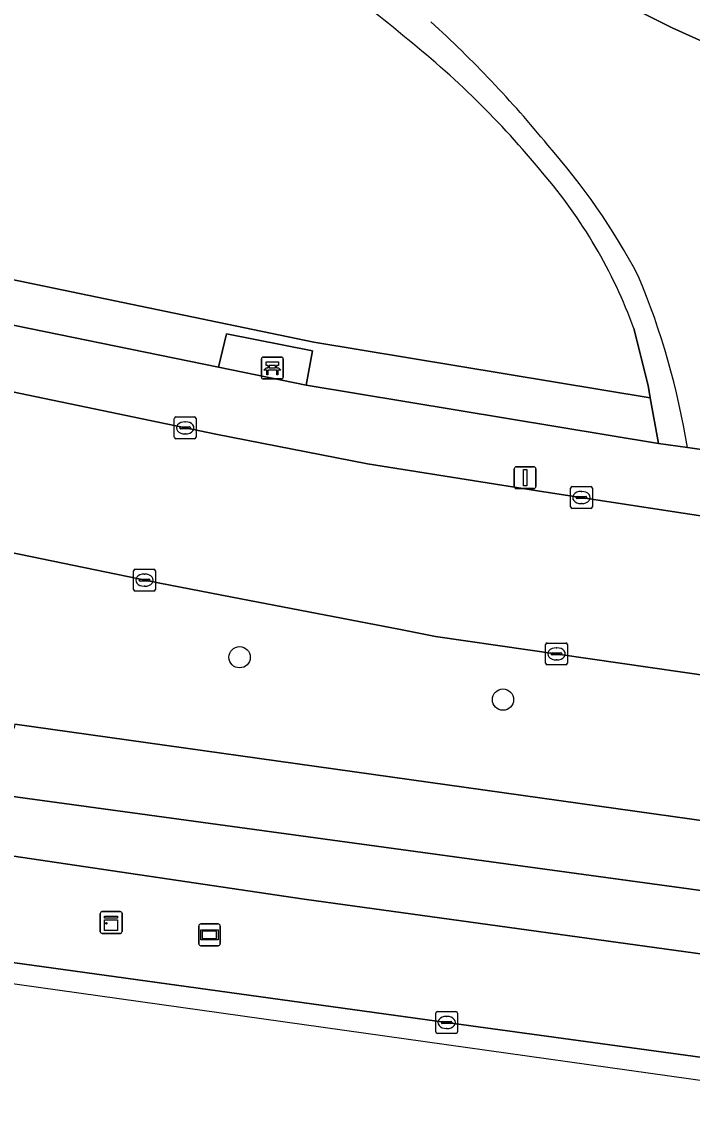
# Model space of a CAD drawing. Extents: x 160349 to 161355, y 381727 to 382854.
# Drawn here: x 161213.4 to 161244.2, y 381727.8 to 381777.9 of the extents above; entities that cross this region are included whole.
import ezdxf

# ---------------------------------------------------------------- set-up
doc = ezdxf.new("R2010")
doc.units = 0
for name, color, linetype in [('IMGEO_Bank', 7, 'Continuous'), ('IMGEO_Berm_groen', 7, 'Continuous'), ('IMGEO_Boom', 7, 'Continuous'), ('IMGEO_Kast', 7, 'Continuous'), ('IMGEO_Kolk', 7, 'Continuous'), ('IMGEO_Lichtmast', 7, 'Continuous'), ('IMGEO_Loofbos', 7, 'Continuous'), ('IMGEO_Oever', 7, 'Continuous'), ('IMGEO_Reclamebord', 7, 'Continuous'), ('IMGEO_Rijbaan_lokaal_open', 7, 'Continuous'), ('IMGEO_Rijbaan_regionaal_gesloten', 7, 'Continuous'), ('IMGEO_Voetpad_halfverhard', 7, 'Continuous'), ('IMGEO_Voetpad_open', 7, 'Continuous')]:
    doc.layers.add(name, color=color, linetype=linetype)

msp = doc.modelspace()

# ---------------------------------------------------------------- linework, layer by layer
at = {"layer": 'IMGEO_Bank'}
for p, q in [((161224.434, 381761.584), (161224.434, 381762.425)), ((161224.434, 381762.425), (161224.434, 381761.584)), ((161224.509, 381762.509), (161225.35, 381762.509)), ((161225.35, 381762.509), (161224.509, 381762.509)), ((161225.434, 381762.434), (161225.434, 381761.593)), ((161225.434, 381761.593), (161225.434, 381762.434)), ((161225.131, 381761.907), (161224.738, 381761.907)), ((161224.743, 381762.015), (161224.743, 381762.121)), ((161224.787, 381762.121), (161224.787, 381762.015)), ((161225.075, 381762.127), (161224.793, 381762.127)), ((161224.793, 381762.009), (161225.075, 381762.009)), ((161225.081, 381762.015), (161225.081, 381762.121)), ((161225.125, 381762.121), (161225.125, 381762.015)), ((161225.359, 381761.509), (161224.518, 381761.509)), ((161224.518, 381761.509), (161225.359, 381761.509))]:
    msp.add_line(p, q, dxfattribs=at)
for points in [[(161224.737, 381762.127), (161224.651, 381762.127), (161224.651, 381762.288), (161225.214, 381762.288), (161225.214, 381762.127), (161225.131, 381762.127)], [(161224.681, 381761.907), (161224.539, 381761.907), (161224.651, 381762.009), (161224.737, 381762.009)], [(161224.731, 381761.9), (161224.731, 381761.693), (161224.688, 381761.693), (161224.688, 381761.9)], [(161225.131, 381762.009), (161225.214, 381762.009), (161225.326, 381761.907), (161225.187, 381761.907)], [(161225.181, 381761.9), (161225.181, 381761.693), (161225.137, 381761.693), (161225.137, 381761.9)]]:
    msp.add_lwpolyline(points, dxfattribs=at)
for centre, radius, start, end in [((161224.512, 381762.431), 0.0779, 92.4484, 184.2845), ((161224.512, 381762.431), 0.0779, 92.4484, 184.2845), ((161225.356, 381762.431), 0.0779, 2.4484, 94.2845), ((161225.356, 381762.431), 0.0779, 2.4484, 94.2845), ((161224.681, 381761.9), 0.00671, 2.8957, 87.1043), ((161224.738, 381761.9), 0.00671, 92.8957, 177.1043), ((161224.736, 381762.12), 0.00671, 2.8957, 87.1043), ((161224.736, 381762.016), 0.00671, 272.8957, 357.1043), ((161224.793, 381762.12), 0.00671, 92.8957, 177.1043), ((161224.793, 381762.016), 0.00671, 182.8957, 267.1043), ((161225.075, 381762.12), 0.00671, 2.8957, 87.1043), ((161225.075, 381762.016), 0.00671, 272.8957, 357.1043), ((161225.132, 381762.12), 0.00671, 92.8957, 177.1043), ((161225.132, 381762.016), 0.00671, 182.8957, 267.1043), ((161225.13, 381761.9), 0.00671, 2.8957, 87.1043), ((161225.187, 381761.9), 0.00671, 92.8957, 177.1043), ((161224.512, 381761.587), 0.0779, 182.4484, 274.2845), ((161224.512, 381761.587), 0.0779, 182.4484, 274.2845), ((161225.356, 381761.587), 0.0779, 272.4484, 4.2845), ((161225.356, 381761.587), 0.0779, 272.4484, 4.2845)]:
    msp.add_arc(centre, radius, start, end, dxfattribs=at)
at = {"layer": 'IMGEO_Berm_groen'}
for points in [[(161211.08, 381764.376), (161222.462, 381762.049), (161222.834, 381763.573), (161226.775, 381762.8), (161226.482, 381761.227), (161242.655, 381758.545), (161242.287, 381760.633), (161226.846, 381763.194), (161206.928, 381767.33), (161201.731, 381768.594)], [(161213.109, 381745.663), (161252.808, 381740.082), (161254.261, 381739.878), (161257.193, 381739.481), (161257.22, 381739.651), (161258.231, 381746.092), (161253.681, 381746.703), (161245.145, 381747.849), (161232.426, 381749.688), (161230.816, 381750), (161223.494, 381751.419), (161219.775, 381752.127), (161205.882, 381754.993)], [(161171.945, 381740.979), (161193.229, 381737.612), (161211.559, 381734.91), (161232.936, 381731.964), (161251.405, 381729.444), (161252.261, 381729.327), (161255.531, 381728.885), (161256.062, 381732.269), (161256.26, 381733.532), (161252.019, 381734.102), (161248.361, 381734.594), (161226.391, 381737.617), (161182.362, 381744.149), (161163.495, 381747.144), (161145.685, 381750.216)]]:
    msp.add_lwpolyline(points, dxfattribs=at)
at = {"layer": 'IMGEO_Boom'}
for centre in [(161223.433, 381748.732), (161235.524, 381746.786)]:
    msp.add_circle(centre, 0.489, dxfattribs=at)
at = {"layer": 'IMGEO_Kast'}
for p, q in [((161217.039, 381736.129), (161217.039, 381736.97)), ((161217.039, 381736.97), (161217.039, 381736.129)), ((161217.114, 381737.054), (161217.955, 381737.054)), ((161217.955, 381737.054), (161217.114, 381737.054)), ((161218.039, 381736.979), (161218.039, 381736.138)), ((161218.039, 381736.138), (161218.039, 381736.979)), ((161217.964, 381736.054), (161217.123, 381736.054)), ((161217.123, 381736.054), (161217.964, 381736.054))]:
    msp.add_line(p, q, dxfattribs=at)
for points in [[(161217.234, 381736.844), (161217.834, 381736.844), (161217.834, 381736.759), (161217.234, 381736.759), (161217.234, 381736.844)], [(161217.234, 381736.669), (161217.834, 381736.669), (161217.834, 381736.18), (161217.234, 381736.18), (161217.234, 381736.669)]]:
    msp.add_lwpolyline(points, dxfattribs=at)
msp.add_circle((161217.318, 381736.518), 0.0377, dxfattribs=at)
for centre, start, end in [((161217.117, 381736.976), 92.4484, 184.2845), ((161217.117, 381736.976), 92.4484, 184.2845), ((161217.961, 381736.976), 2.4484, 94.2845), ((161217.961, 381736.976), 2.4484, 94.2845), ((161217.117, 381736.132), 182.4484, 274.2845), ((161217.117, 381736.132), 182.4484, 274.2845), ((161217.961, 381736.132), 272.4484, 4.2845), ((161217.961, 381736.132), 272.4484, 4.2845)]:
    msp.add_arc(centre, 0.0779, start, end, dxfattribs=at)
at = {"layer": 'IMGEO_Kolk'}
for p, q in [((161220.437, 381758.833), (161220.437, 381759.685)), ((161220.512, 381759.759), (161221.364, 381759.759)), ((161221.438, 381759.685), (161221.438, 381758.833)), ((161220.696, 381759.253), (161220.696, 381759.265)), ((161221.134, 381759.216), (161220.736, 381759.216)), ((161220.739, 381759.302), (161221.137, 381759.302)), ((161220.925, 381759.539), (161220.95, 381759.539)), ((161221.18, 381759.265), (161221.18, 381759.253)), ((161221.364, 381758.759), (161220.512, 381758.759)), ((161220.948, 381758.979), (161220.923, 381758.979)), ((161238.625, 381755.635), (161238.625, 381756.487)), ((161238.7, 381756.561), (161239.552, 381756.561)), ((161239.113, 381756.341), (161239.138, 381756.341)), ((161239.626, 381756.487), (161239.626, 381755.635)), ((161238.884, 381756.055), (161238.884, 381756.067)), ((161239.322, 381756.018), (161238.924, 381756.018)), ((161238.927, 381756.104), (161239.325, 381756.104)), ((161239.136, 381755.781), (161239.111, 381755.781)), ((161239.368, 381756.067), (161239.368, 381756.055)), ((161239.552, 381755.561), (161238.7, 381755.561)), ((161218.566, 381751.845), (161218.566, 381752.697)), ((161218.641, 381752.771), (161219.493, 381752.771)), ((161219.567, 381752.697), (161219.567, 381751.845)), ((161218.825, 381752.265), (161218.825, 381752.277)), ((161219.263, 381752.228), (161218.865, 381752.228)), ((161218.868, 381752.314), (161219.266, 381752.314)), ((161219.054, 381752.551), (161219.079, 381752.551)), ((161219.309, 381752.277), (161219.309, 381752.265)), ((161219.493, 381751.771), (161218.641, 381751.771)), ((161219.077, 381751.991), (161219.052, 381751.991)), ((161237.482, 381748.458), (161237.482, 381749.31)), ((161237.557, 381749.384), (161238.409, 381749.384)), ((161237.97, 381749.164), (161237.995, 381749.164)), ((161238.483, 381749.31), (161238.483, 381748.458)), ((161237.741, 381748.878), (161237.741, 381748.89)), ((161238.179, 381748.841), (161237.781, 381748.841)), ((161237.784, 381748.927), (161238.182, 381748.927)), ((161238.225, 381748.89), (161238.225, 381748.878)), ((161238.409, 381748.384), (161237.557, 381748.384)), ((161237.993, 381748.604), (161237.968, 381748.604)), ((161232.436, 381731.539), (161232.436, 381732.391)), ((161232.511, 381732.465), (161233.363, 381732.465)), ((161232.924, 381732.245), (161232.949, 381732.245)), ((161233.437, 381732.391), (161233.437, 381731.539)), ((161232.695, 381731.959), (161232.695, 381731.971)), ((161233.133, 381731.922), (161232.735, 381731.922)), ((161232.738, 381732.008), (161233.136, 381732.008)), ((161232.947, 381731.685), (161232.922, 381731.685)), ((161233.179, 381731.971), (161233.179, 381731.959)), ((161233.363, 381731.465), (161232.511, 381731.465))]:
    msp.add_line(p, q, dxfattribs=at)
for points in [[(161220.437, 381758.833), (161220.437, 381759.685)], [(161220.512, 381759.759), (161221.364, 381759.759)], [(161221.438, 381759.685), (161221.438, 381758.833)], [(161221.364, 381758.759), (161220.512, 381758.759)], [(161238.625, 381755.635), (161238.625, 381756.487)], [(161238.7, 381756.561), (161239.552, 381756.561)], [(161239.626, 381756.487), (161239.626, 381755.635)], [(161239.552, 381755.561), (161238.7, 381755.561)], [(161218.566, 381751.845), (161218.566, 381752.697)], [(161218.641, 381752.771), (161219.493, 381752.771)], [(161219.567, 381752.697), (161219.567, 381751.845)], [(161219.493, 381751.771), (161218.641, 381751.771)], [(161237.482, 381748.458), (161237.482, 381749.31)], [(161237.557, 381749.384), (161238.409, 381749.384)], [(161238.483, 381749.31), (161238.483, 381748.458)], [(161238.409, 381748.384), (161237.557, 381748.384)], [(161232.436, 381731.539), (161232.436, 381732.391)], [(161232.511, 381732.465), (161233.363, 381732.465)], [(161233.437, 381732.391), (161233.437, 381731.539)], [(161233.363, 381731.465), (161232.511, 381731.465)]]:
    msp.add_lwpolyline(points, dxfattribs=at)
for centre, radius, start, end in [((161220.514, 381759.683), 0.0765, 91.552, 178.448), ((161220.514, 381759.683), 0.0765, 91.552, 178.448), ((161221.362, 381759.683), 0.0765, 1.552, 88.448), ((161221.362, 381759.683), 0.0765, 1.552, 88.448), ((161220.736, 381759.262), 0.0403, 85.8775, 175.7526), ((161220.733, 381759.252), 0.0366, 178.938, 274.7102), ((161221.137, 381759.259), 0.043, 264.8664, 352.4533), ((161221.141, 381759.264), 0.0386, 1.7309, 96.639), ((161220.514, 381758.835), 0.0765, 181.552, 268.448), ((161220.514, 381758.835), 0.0765, 181.552, 268.448), ((161221.362, 381758.835), 0.0765, 271.552, 358.448), ((161221.362, 381758.835), 0.0765, 271.552, 358.448), ((161238.702, 381756.485), 0.0765, 91.552, 178.448), ((161238.702, 381756.485), 0.0765, 91.552, 178.448), ((161239.55, 381756.485), 0.0765, 1.552, 88.448), ((161239.55, 381756.485), 0.0765, 1.552, 88.448), ((161238.924, 381756.064), 0.0403, 85.8775, 175.7526), ((161238.921, 381756.054), 0.0366, 178.938, 274.7102), ((161239.325, 381756.061), 0.043, 264.8664, 352.4533), ((161239.329, 381756.066), 0.0386, 1.7309, 96.639), ((161238.702, 381755.637), 0.0765, 181.552, 268.448), ((161238.702, 381755.637), 0.0765, 181.552, 268.448), ((161239.55, 381755.637), 0.0765, 271.552, 358.448), ((161239.55, 381755.637), 0.0765, 271.552, 358.448), ((161218.643, 381752.695), 0.0765, 91.552, 178.448), ((161218.643, 381752.695), 0.0765, 91.552, 178.448), ((161219.491, 381752.695), 0.0765, 1.552, 88.448), ((161219.491, 381752.695), 0.0765, 1.552, 88.448), ((161218.865, 381752.274), 0.0403, 85.8775, 175.7526), ((161218.862, 381752.264), 0.0366, 178.938, 274.7102), ((161219.266, 381752.271), 0.043, 264.8664, 352.4533), ((161219.27, 381752.276), 0.0386, 1.7309, 96.639), ((161218.643, 381751.847), 0.0765, 181.552, 268.448), ((161218.643, 381751.847), 0.0765, 181.552, 268.448), ((161219.491, 381751.847), 0.0765, 271.552, 358.448), ((161219.491, 381751.847), 0.0765, 271.552, 358.448), ((161237.559, 381749.308), 0.0765, 91.552, 178.448), ((161237.559, 381749.308), 0.0765, 91.552, 178.448), ((161238.407, 381749.308), 0.0765, 1.552, 88.448), ((161238.407, 381749.308), 0.0765, 1.552, 88.448), ((161237.781, 381748.887), 0.0403, 85.8775, 175.7526), ((161237.778, 381748.877), 0.0366, 178.938, 274.7102), ((161238.182, 381748.884), 0.043, 264.8664, 352.4533), ((161238.186, 381748.889), 0.0386, 1.7309, 96.639), ((161237.559, 381748.46), 0.0765, 181.552, 268.448), ((161237.559, 381748.46), 0.0765, 181.552, 268.448), ((161238.407, 381748.46), 0.0765, 271.552, 358.448), ((161238.407, 381748.46), 0.0765, 271.552, 358.448), ((161232.513, 381732.389), 0.0765, 91.552, 178.448), ((161232.513, 381732.389), 0.0765, 91.552, 178.448), ((161233.361, 381732.389), 0.0765, 1.552, 88.448), ((161233.361, 381732.389), 0.0765, 1.552, 88.448), ((161232.735, 381731.968), 0.0403, 85.8775, 175.7526), ((161232.732, 381731.958), 0.0366, 178.938, 274.7102), ((161233.136, 381731.965), 0.043, 264.8664, 352.4533), ((161233.14, 381731.97), 0.0386, 1.7309, 96.639), ((161232.513, 381731.541), 0.0765, 181.552, 268.448), ((161232.513, 381731.541), 0.0765, 181.552, 268.448), ((161233.361, 381731.541), 0.0765, 271.552, 358.448), ((161233.361, 381731.541), 0.0765, 271.552, 358.448)]:
    msp.add_arc(centre, radius, start, end, dxfattribs=at)
for centre, major_axis, ratio, start_param, end_param in [((161220.924, 381759.259), (-0.387, 0.002), 0.722429, 4.712389, 7.853982), ((161220.949, 381759.259), (-0.39, 0.002), 0.717154, 1.570796, 4.712389), ((161239.112, 381756.061), (-0.387, 0.002), 0.722429, 4.712389, 7.853982), ((161239.137, 381756.061), (-0.39, 0.002), 0.717154, 1.570796, 4.712389), ((161219.053, 381752.271), (-0.387, 0.002), 0.722429, 4.712389, 7.853982), ((161219.078, 381752.271), (-0.39, 0.002), 0.717154, 1.570796, 4.712389), ((161237.969, 381748.884), (-0.387, 0.002), 0.722429, 4.712389, 7.853982), ((161237.994, 381748.884), (-0.39, 0.002), 0.717154, 1.570796, 4.712389), ((161232.923, 381731.965), (-0.387, 0.002), 0.722429, 4.712389, 7.853982), ((161232.948, 381731.965), (-0.39, 0.002), 0.717154, 1.570796, 4.712389)]:
    msp.add_ellipse(centre, major_axis=major_axis, ratio=ratio, start_param=start_param, end_param=end_param, dxfattribs=at)
at = {"layer": 'IMGEO_Lichtmast'}
for p, q in [((161236.042, 381756.574), (161236.042, 381757.374)), ((161236.042, 381757.374), (161236.042, 381756.574)), ((161236.142, 381757.474), (161236.932, 381757.474)), ((161236.932, 381757.474), (161236.142, 381757.474)), ((161237.032, 381757.374), (161237.032, 381756.574)), ((161237.032, 381756.574), (161237.032, 381757.374)), ((161236.932, 381756.474), (161236.142, 381756.474)), ((161236.142, 381756.474), (161236.932, 381756.474))]:
    msp.add_line(p, q, dxfattribs=at)
msp.add_lwpolyline([(161236.462, 381757.349), (161236.612, 381757.349), (161236.612, 381756.599), (161236.462, 381756.599), (161236.462, 381757.349)], dxfattribs=at)
for centre, start, end in [((161236.142, 381757.374), 90, 180), ((161236.142, 381757.374), 90, 180), ((161236.932, 381757.374), 0, 90), ((161236.932, 381757.374), 360, 90), ((161236.142, 381756.574), 180, 270), ((161236.142, 381756.574), 180, 270), ((161236.932, 381756.574), 270, 0), ((161236.932, 381756.574), 270, 0)]:
    msp.add_arc(centre, 0.1, start, end, dxfattribs=at)
at = {"layer": 'IMGEO_Loofbos'}
for points in [[(161162.313, 381789.249), (161161.404, 381785.117), (161160.391, 381781.351), (161160.336, 381780.579), (161195.469, 381770.274), (161201.731, 381768.594), (161206.928, 381767.33), (161226.846, 381763.194), (161242.287, 381760.633), (161242.187, 381761.203), (161241.53, 381763.821)], [(161252.296, 381773.838), (161250.588, 381774.334), (161243.285, 381777.631), (161237.708, 381780.419), (161220.755, 381787.726)], [(161243.99, 381758.353), (161255.012, 381756.801), (161255.058, 381757.151), (161257.674, 381756.791)]]:
    msp.add_lwpolyline(points, dxfattribs=at)
for centre, radius, start, end in [((161210.032, 381752.888), 32.11, 49.3965, 65.6862), ((161196.38, 381738.546), 53.224, 39.2827, 47.6816), ((161205.181, 381744.654), 41.553, 39.3027, 51.7081), ((161213.701, 381751.247), 31.795, 28.1465, 41.3282), ((161219.818, 381755.894), 23.114, 20.0564, 40.724), ((161209.113, 381752.661), 35.339, 9.2683, 22.6071)]:
    msp.add_arc(centre, radius, start, end, dxfattribs=at)
at = {"layer": 'IMGEO_Oever'}
msp.add_lwpolyline([(161220.755, 381787.726), (161237.708, 381780.419), (161243.285, 381777.631), (161250.588, 381774.334), (161252.296, 381773.838)], dxfattribs=at)
at = {"layer": 'IMGEO_Reclamebord'}
for p, q in [((161221.556, 381735.588), (161221.556, 381736.388)), ((161221.556, 381736.388), (161221.556, 381735.588)), ((161221.656, 381736.488), (161222.446, 381736.488)), ((161222.446, 381736.488), (161221.656, 381736.488)), ((161222.546, 381736.388), (161222.546, 381735.588)), ((161222.546, 381735.588), (161222.546, 381736.388)), ((161222.446, 381735.488), (161221.656, 381735.488)), ((161221.656, 381735.488), (161222.446, 381735.488))]:
    msp.add_line(p, q, dxfattribs=at)
for points in [[(161221.657, 381736.22), (161222.445, 381736.22), (161222.445, 381735.756), (161221.657, 381735.756), (161221.657, 381736.22)], [(161221.722, 381736.155), (161221.722, 381735.821), (161222.38, 381735.821), (161222.38, 381736.155), (161221.722, 381736.155)]]:
    msp.add_lwpolyline(points, dxfattribs=at)
for centre, start, end in [((161221.656, 381736.388), 90, 180), ((161221.656, 381736.388), 90, 180), ((161222.446, 381736.388), 0, 90), ((161222.446, 381736.388), 360, 90), ((161221.656, 381735.588), 180, 270), ((161221.656, 381735.588), 180, 270), ((161222.446, 381735.588), 270, 0), ((161222.446, 381735.588), 270, 0)]:
    msp.add_arc(centre, 0.1, start, end, dxfattribs=at)
at = {"layer": 'IMGEO_Rijbaan_lokaal_open'}
msp.add_lwpolyline([(161205.882, 381754.993), (161219.775, 381752.127), (161223.494, 381751.419), (161230.816, 381750), (161232.426, 381749.688), (161245.145, 381747.849), (161253.681, 381746.703), (161258.231, 381746.092), (161258.844, 381750), (161259.319, 381753.026), (161254.605, 381753.71), (161251.895, 381754.103), (161237.397, 381756.324), (161229.309, 381757.611), (161222.337, 381758.964), (161208.514, 381761.852)], dxfattribs=at)
at = {"layer": 'IMGEO_Rijbaan_regionaal_gesloten'}
for points in [[(161112.516, 381762.406), (161097.321, 381765.422), (161080.529, 381768.918), (161079.963, 381765.932), (161109.03, 381760.044), (161184.233, 381746.274), (161256.706, 381736.374), (161257.193, 381739.481), (161254.261, 381739.878), (161252.808, 381740.082), (161213.109, 381745.663), (161213.078, 381745.47), (161184.027, 381749.935)], [(161145.685, 381750.216), (161163.495, 381747.144), (161182.362, 381744.149), (161226.391, 381737.617), (161248.361, 381734.594), (161252.019, 381734.102), (161256.26, 381733.532), (161256.706, 381736.374), (161184.233, 381746.274), (161109.03, 381760.044)], [(161078.51, 381758.267), (161078.296, 381757.139), (161109.16, 381750.796), (161186.09, 381737.532), (161255.361, 381727.8)], [(161255.361, 381727.8), (161255.531, 381728.885), (161252.261, 381729.327), (161251.405, 381729.444), (161232.936, 381731.964), (161211.559, 381734.91), (161193.229, 381737.612), (161171.945, 381740.979)]]:
    msp.add_lwpolyline(points, dxfattribs=at)
at = {"layer": 'IMGEO_Voetpad_halfverhard'}
msp.add_lwpolyline([(161241.53, 381763.821), (161242.187, 381761.203), (161242.287, 381760.633), (161242.655, 381758.545), (161243.99, 381758.353)], dxfattribs=at)
for centre, radius, start, end in [((161210.032, 381752.888), 32.11, 49.3965, 65.6862), ((161196.38, 381738.546), 53.224, 39.2827, 47.6816), ((161205.181, 381744.654), 41.553, 39.3027, 51.7081), ((161213.701, 381751.247), 31.795, 28.1465, 41.3282), ((161219.818, 381755.894), 23.114, 20.0564, 40.724), ((161209.113, 381752.661), 35.339, 9.2683, 22.6071)]:
    msp.add_arc(centre, radius, start, end, dxfattribs=at)
at = {"layer": 'IMGEO_Voetpad_open'}
msp.add_lwpolyline([(161208.514, 381761.852), (161222.337, 381758.964), (161229.309, 381757.611), (161237.397, 381756.324), (161251.895, 381754.103), (161254.605, 381753.71), (161259.319, 381753.026), (161259.803, 381756.115), (161255.012, 381756.801), (161243.99, 381758.353), (161242.655, 381758.545), (161226.482, 381761.227), (161222.462, 381762.049), (161211.08, 381764.376)], dxfattribs=at)
msp.add_lwpolyline([(161226.482, 381761.227), (161226.775, 381762.8), (161222.834, 381763.573), (161222.462, 381762.049)], close=True, dxfattribs=at)

doc.saveas('drawing.dxf')
